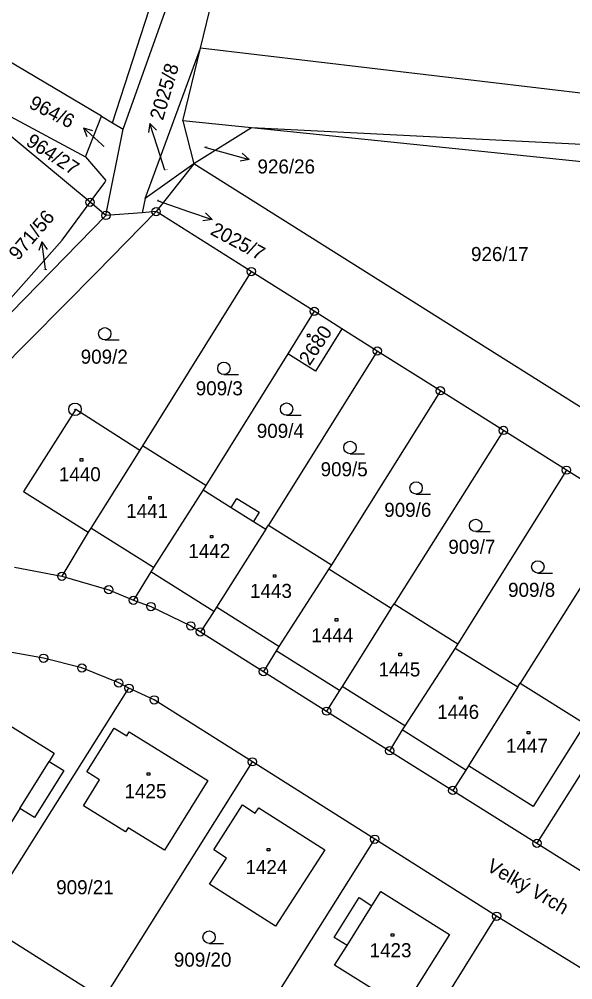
# Model space of a CAD drawing. Extents: x -795483 to -789093, y -1112258 to -1108741.
# Drawn here: x -791330.6 to -791263.7, y -1109356.5 to -1109240.5 of the extents above; entities that cross this region are included whole.
import ezdxf

# ---------------------------------------------------------------- set-up
doc = ezdxf.new("R2010")
doc.units = 0
for name, color, linetype in [('Komunikace', 7, 'Continuous'), ('Vrstva 1', 7, 'Continuous'), ('Vrstva 14', 7, 'Continuous'), ('Vrstva 15', 7, 'Continuous'), ('Vrstva 16', 7, 'Continuous'), ('Vrstva 2', 7, 'Continuous'), ('Vrstva 23', 7, 'Continuous'), ('Vrstva 25', 7, 'Continuous'), ('Vrstva 28', 7, 'Continuous'), ('Vrstva 38', 7, 'Continuous')]:
    doc.layers.add(name, color=color, linetype=linetype)

msp = doc.modelspace()

# ---------------------------------------------------------------- linework, layer by layer
at = {"layer": 'Komunikace'}
for p, q in [((-791320.34, -1109255.85), (-791320.58, -1109255.62)), ((-791312.99, -1109258.73), (-791313.87, -1109255.94)), ((-791308.19, -1109255.95), (-791305.68, -1109256.63)), ((-791313.92, -1109262.37), (-791310.1, -1109263.7)), ((-791327.4, -1109270.77), (-791327.45, -1109270.34))]:
    msp.add_line(p, q, dxfattribs=at)
at = {"layer": 'Vrstva 1'}
for p, q in [((-791320.64, -1109252.2), (-791385.57, -1109213.74)), ((-791317.99, -1109253.77), (-791309.55, -1109230.09)), ((-791308.66, -1109243.99), (-791305.63, -1109231.45)), ((-791319.28, -1109253.01), (-791313.8, -1109236.01)), ((-791315.36, -1109262.15), (-791308.66, -1109243.99)), ((-791310.78, -1109252.74), (-791308.66, -1109243.99)), ((-791225.17, -1109253.83), (-791308.66, -1109243.99)), ((-791322.01, -1109262.6), (-791339.64, -1109247.94)), ((-791339.64, -1109247.94), (-791322.55, -1109257.09)), ((-791322.55, -1109257.09), (-791320.64, -1109252.2)), ((-791320.64, -1109252.2), (-791319.28, -1109253.01)), ((-791320.09, -1109264.19), (-791317.99, -1109253.77)), ((-791319.28, -1109253.01), (-791317.99, -1109253.77)), ((-791302.5, -1109253.59), (-791310.78, -1109252.74)), ((-791310.78, -1109252.74), (-791309.47, -1109257.97)), ((-791302.5, -1109253.59), (-791309.47, -1109257.97)), ((-791244.36, -1109259.58), (-791302.5, -1109253.59)), ((-791231.84, -1109257.19), (-791302.5, -1109253.59)), ((-791322.55, -1109257.09), (-791320.09, -1109259.95)), ((-791309.47, -1109257.97), (-791315.36, -1109262.15)), ((-791309.47, -1109257.97), (-791314.03, -1109263.73)), ((-791242.77, -1109299.92), (-791309.47, -1109257.97)), ((-791322.01, -1109262.6), (-791320.23, -1109260.2)), ((-791320.23, -1109260.2), (-791320.09, -1109259.95)), ((-791325.39, -1109267.17), (-791322.01, -1109262.6)), ((-791320.09, -1109264.19), (-791322.01, -1109262.6)), ((-791315.36, -1109262.15), (-791315.72, -1109263.86)), ((-791320.09, -1109264.19), (-791342.39, -1109286.97)), ((-791314.03, -1109263.73), (-791321.22, -1109271.07)), ((-791315.72, -1109263.86), (-791320.09, -1109264.19)), ((-791314.03, -1109263.73), (-791315.72, -1109263.86)), ((-791302.53, -1109270.97), (-791314.03, -1109263.73)), ((-791342.88, -1109286.81), (-791325.39, -1109267.17)), ((-791321.22, -1109271.07), (-791339.81, -1109289.8)), ((-791302.53, -1109270.97), (-791315.68, -1109292.04)), ((-791294.91, -1109275.77), (-791302.53, -1109270.97)), ((-791294.91, -1109275.77), (-791298.12, -1109280.91)), ((-791291.57, -1109277.87), (-791294.91, -1109275.77)), ((-791287.3, -1109280.57), (-791291.57, -1109277.87)), ((-791298.12, -1109280.91), (-791308.04, -1109296.83)), ((-791287.3, -1109280.57), (-791300.44, -1109301.6)), ((-791279.68, -1109285.37), (-791287.3, -1109280.57)), ((-791279.68, -1109285.37), (-791292.83, -1109306.38)), ((-791272.06, -1109290.16), (-791279.68, -1109285.37)), ((-791323.73, -1109287.6), (-791330.05, -1109297.55)), ((-791323.73, -1109287.6), (-791316, -1109292.55)), ((-791272.06, -1109290.16), (-791285.28, -1109311.11)), ((-791264.45, -1109294.96), (-791272.06, -1109290.16)), ((-791315.68, -1109292.04), (-791316, -1109292.55)), ((-791308.04, -1109296.83), (-791315.68, -1109292.04)), ((-791316, -1109292.55), (-791321.92, -1109301.95)), ((-791264.45, -1109294.96), (-791277.56, -1109315.96)), ((-791256.84, -1109299.76), (-791264.45, -1109294.96)), ((-791330.05, -1109297.55), (-791322.24, -1109302.46)), ((-791308.36, -1109297.34), (-791314.36, -1109306.72)), ((-791308.04, -1109296.83), (-791308.36, -1109297.34)), ((-791308.36, -1109297.34), (-791304.96, -1109299.48)), ((-791304.96, -1109299.48), (-791304.28, -1109298.39)), ((-791304.28, -1109298.39), (-791301.57, -1109300.05)), ((-791301.57, -1109300.05), (-791302.27, -1109301.16)), ((-791256.84, -1109299.76), (-791270.04, -1109320.68)), ((-791302.27, -1109301.16), (-791300.76, -1109302.11)), ((-791322.24, -1109302.46), (-791325.42, -1109307.78)), ((-791321.92, -1109301.95), (-791322.24, -1109302.46)), ((-791300.76, -1109302.11), (-791306.73, -1109311.52)), ((-791300.76, -1109302.11), (-791300.44, -1109301.6)), ((-791300.44, -1109301.6), (-791292.83, -1109306.38)), ((-791331.14, -1109306.68), (-791325.42, -1109307.78)), ((-791314.36, -1109306.72), (-791314.68, -1109307.23)), ((-791293.15, -1109306.88), (-791299.19, -1109316.26)), ((-791292.83, -1109306.38), (-791293.15, -1109306.88)), ((-791293.15, -1109306.88), (-791285.61, -1109311.63)), ((-791246.69, -1109306.15), (-791268.01, -1109340.04)), ((-791325.42, -1109307.78), (-791319.75, -1109309.4)), ((-791314.68, -1109307.23), (-791316.77, -1109310.68)), ((-791319.75, -1109309.4), (-791316.77, -1109310.68)), ((-791316.77, -1109310.68), (-791314.66, -1109311.44)), ((-791314.66, -1109311.44), (-791309.83, -1109313.78)), ((-791306.73, -1109311.52), (-791307.05, -1109312.03)), ((-791285.61, -1109311.63), (-791291.53, -1109321.08)), ((-791285.61, -1109311.63), (-791285.28, -1109311.11)), ((-791285.28, -1109311.11), (-791277.56, -1109315.96)), ((-791307.05, -1109312.03), (-791308.68, -1109314.5)), ((-791309.83, -1109313.78), (-791308.68, -1109314.5)), ((-791308.68, -1109314.5), (-791301.06, -1109319.29)), ((-791299.19, -1109316.26), (-791299.51, -1109316.77)), ((-791277.88, -1109316.46), (-791283.96, -1109325.85)), ((-791277.56, -1109315.96), (-791277.88, -1109316.46)), ((-791277.88, -1109316.46), (-791270.33, -1109321.14)), ((-791327.63, -1109317.68), (-791332.36, -1109316.82)), ((-791299.51, -1109316.77), (-791301.06, -1109319.29)), ((-791323, -1109318.86), (-791327.63, -1109317.68)), ((-791318.54, -1109320.67), (-791323, -1109318.86)), ((-791301.06, -1109319.29), (-791293.42, -1109324.08)), ((-791317.31, -1109321.31), (-791318.54, -1109320.67)), ((-791291.53, -1109321.08), (-791291.85, -1109321.59)), ((-791270.33, -1109321.14), (-791276.27, -1109330.69)), ((-791270.33, -1109321.14), (-791270.04, -1109320.68)), ((-791270.04, -1109320.68), (-791262.19, -1109325.6)), ((-791335.14, -1109349.58), (-791317.31, -1109321.31)), ((-791314.26, -1109322.72), (-791317.31, -1109321.31)), ((-791291.85, -1109321.59), (-791293.42, -1109324.08)), ((-791302.4, -1109330.2), (-791314.26, -1109322.72)), ((-791334.52, -1109324.06), (-791326.33, -1109329.15)), ((-791293.42, -1109324.08), (-791285.81, -1109328.86)), ((-791262.19, -1109325.6), (-791268.48, -1109335.59)), ((-791322.4, -1109331.42), (-791319.09, -1109326.13)), ((-791319.09, -1109326.13), (-791317.58, -1109327.07)), ((-791317.58, -1109327.07), (-791317.28, -1109326.56)), ((-791317.28, -1109326.56), (-791307.78, -1109332.46)), ((-791284.28, -1109326.35), (-791285.81, -1109328.86)), ((-791283.96, -1109325.85), (-791284.28, -1109326.35)), ((-791326.33, -1109329.15), (-791326.96, -1109330.15)), ((-791285.81, -1109328.86), (-791278.18, -1109333.65)), ((-791326.96, -1109330.15), (-791325.18, -1109331.26)), ((-791320.37, -1109358.89), (-791302.4, -1109330.2)), ((-791287.61, -1109339.55), (-791302.4, -1109330.2)), ((-791325.18, -1109331.26), (-791328.72, -1109336.94)), ((-791320.87, -1109332.37), (-791322.4, -1109331.42)), ((-791276.59, -1109331.2), (-791278.18, -1109333.65)), ((-791276.27, -1109330.69), (-791276.59, -1109331.2)), ((-791268.48, -1109335.59), (-791276.27, -1109330.69)), ((-791322.82, -1109335.51), (-791320.87, -1109332.37)), ((-791307.78, -1109332.46), (-791313.03, -1109340.88)), ((-791278.18, -1109333.65), (-791268.01, -1109340.04)), ((-791330.5, -1109335.83), (-791332.02, -1109338.28)), ((-791328.72, -1109336.94), (-791330.5, -1109335.83)), ((-791317.73, -1109338.67), (-791322.82, -1109335.51)), ((-791307.05, -1109340.85), (-791303.6, -1109335.41)), ((-791303.6, -1109335.41), (-791302.04, -1109336.41)), ((-791302.04, -1109336.41), (-791301.61, -1109335.74)), ((-791301.61, -1109335.74), (-791293.66, -1109340.85)), ((-791317.41, -1109338.16), (-791317.73, -1109338.67)), ((-791313.03, -1109340.88), (-791317.41, -1109338.16)), ((-791305.64, -1109368.18), (-791287.61, -1109339.55)), ((-791272.88, -1109348.85), (-791287.61, -1109339.55)), ((-791305.54, -1109341.85), (-791307.05, -1109340.85)), ((-791293.66, -1109340.85), (-791299.6, -1109350.06)), ((-791268.01, -1109340.04), (-791257.84, -1109346.42)), ((-791307.59, -1109344.98), (-791305.54, -1109341.85)), ((-791299.6, -1109350.06), (-791307.59, -1109344.98)), ((-791292.51, -1109351.41), (-791289.5, -1109346.59)), ((-791289.5, -1109346.59), (-791287.96, -1109347.58)), ((-791287.96, -1109347.58), (-791286.89, -1109345.87)), ((-791286.89, -1109345.87), (-791278.59, -1109351.06)), ((-791290.84, -1109377.5), (-791272.88, -1109348.85)), ((-791261.79, -1109355.68), (-791272.88, -1109348.85)), ((-791320.37, -1109358.89), (-791335.14, -1109349.58)), ((-791278.59, -1109351.06), (-791284.16, -1109359.95)), ((-791290.96, -1109352.37), (-791292.51, -1109351.41)), ((-791292.46, -1109354.75), (-791290.96, -1109352.37)), ((-791284.16, -1109359.95), (-791292.46, -1109354.75))]:
    msp.add_line(p, q, dxfattribs=at)
msp.add_lwpolyline([(-791291.57, -1109277.87), (-791294.75, -1109283), (-791298.12, -1109280.91)], dxfattribs=at)
at = {"layer": 'Vrstva 16'}
for p, q in [((-791320.58, -1109255.62), (-791322.81, -1109253.61)), ((-791322.81, -1109253.61), (-791322.4, -1109254.65)), ((-791322.81, -1109253.61), (-791321.73, -1109253.91)), ((-791314.77, -1109253.08), (-791314.95, -1109254.18)), ((-791313.87, -1109255.94), (-791314.77, -1109253.08)), ((-791314.77, -1109253.08), (-791313.99, -1109253.88)), ((-791305.68, -1109256.63), (-791302.78, -1109257.42)), ((-791302.78, -1109257.42), (-791303.62, -1109256.67)), ((-791302.78, -1109257.42), (-791303.88, -1109257.64)), ((-791310.1, -1109263.7), (-791307.27, -1109264.69)), ((-791307.27, -1109264.69), (-791308.05, -1109263.89)), ((-791307.27, -1109264.69), (-791308.38, -1109264.83)), ((-791327.83, -1109267.36), (-791328.2, -1109268.42)), ((-791327.45, -1109270.34), (-791327.83, -1109267.36)), ((-791327.83, -1109267.36), (-791327.21, -1109268.29))]:
    msp.add_line(p, q, dxfattribs=at)
at = {"layer": 'Vrstva 2'}
for p, q in [((-791304.96, -1109299.48), (-791302.27, -1109301.16)), ((-791314.36, -1109306.72), (-791321.92, -1109301.95)), ((-791307.05, -1109312.03), (-791314.68, -1109307.23)), ((-791299.19, -1109316.26), (-791306.73, -1109311.52)), ((-791291.85, -1109321.59), (-791299.51, -1109316.77)), ((-791283.96, -1109325.85), (-791291.53, -1109321.08)), ((-791276.59, -1109331.2), (-791284.28, -1109326.35)), ((-791330.5, -1109335.83), (-791326.96, -1109330.15)), ((-791290.96, -1109352.37), (-791287.96, -1109347.58))]:
    msp.add_line(p, q, dxfattribs=at)
at = {"layer": 'Vrstva 23'}
for p, q in [((-791320.23, -1109279.23), (-791318.48, -1109279.23)), ((-791305.84, -1109283.41), (-791304.09, -1109283.41)), ((-791298.26, -1109288.33), (-791296.51, -1109288.33)), ((-791290.6, -1109292.97), (-791288.85, -1109292.97)), ((-791282.61, -1109297.86), (-791280.86, -1109297.86)), ((-791275.41, -1109302.39), (-791273.66, -1109302.39)), ((-791267.9, -1109307.4), (-791266.15, -1109307.4)), ((-791307.63, -1109352.13), (-791305.88, -1109352.13))]:
    msp.add_line(p, q, dxfattribs=at)
for centre in [(-791320.23, -1109278.48), (-791305.84, -1109282.66), (-791298.26, -1109287.58), (-791290.6, -1109292.22), (-791282.61, -1109297.11), (-791275.41, -1109301.64), (-791267.9, -1109306.65), (-791307.63, -1109351.38)]:
    msp.add_circle(centre, 0.75, dxfattribs=at)
at = {"layer": 'Vrstva 25'}
for p, q in [((-791295.75, -1109278.55), (-791295.45, -1109278.55)), ((-791295.75, -1109278.85), (-791295.75, -1109278.55)), ((-791295.45, -1109278.85), (-791295.75, -1109278.85)), ((-791295.45, -1109278.55), (-791295.45, -1109278.85)), ((-791323.2, -1109293.57), (-791322.9, -1109293.57)), ((-791323.2, -1109293.87), (-791323.2, -1109293.57)), ((-791322.9, -1109293.87), (-791323.2, -1109293.87)), ((-791322.9, -1109293.57), (-791322.9, -1109293.87)), ((-791314.91, -1109298.15), (-791314.61, -1109298.15)), ((-791314.91, -1109298.45), (-791314.91, -1109298.15)), ((-791314.61, -1109298.45), (-791314.91, -1109298.45)), ((-791314.61, -1109298.15), (-791314.61, -1109298.45)), ((-791307.47, -1109302.84), (-791307.17, -1109302.84)), ((-791307.47, -1109303.14), (-791307.47, -1109302.84)), ((-791307.17, -1109303.14), (-791307.47, -1109303.14)), ((-791307.17, -1109302.84), (-791307.17, -1109303.14)), ((-791299.86, -1109307.6), (-791299.56, -1109307.6)), ((-791299.86, -1109307.9), (-791299.86, -1109307.6)), ((-791299.56, -1109307.9), (-791299.86, -1109307.9)), ((-791299.56, -1109307.6), (-791299.56, -1109307.9)), ((-791292.39, -1109312.9), (-791292.09, -1109312.9)), ((-791292.39, -1109313.2), (-791292.39, -1109312.9)), ((-791292.09, -1109312.9), (-791292.09, -1109313.2)), ((-791292.09, -1109313.2), (-791292.39, -1109313.2)), ((-791284.69, -1109317.08), (-791284.39, -1109317.08)), ((-791284.69, -1109317.38), (-791284.69, -1109317.08)), ((-791284.39, -1109317.38), (-791284.69, -1109317.38)), ((-791284.39, -1109317.08), (-791284.39, -1109317.38)), ((-791277.36, -1109322.34), (-791277.06, -1109322.34)), ((-791277.36, -1109322.64), (-791277.36, -1109322.34)), ((-791277.06, -1109322.64), (-791277.36, -1109322.64)), ((-791277.06, -1109322.34), (-791277.06, -1109322.64)), ((-791269.18, -1109326.53), (-791268.88, -1109326.53)), ((-791269.18, -1109326.83), (-791269.18, -1109326.53)), ((-791268.88, -1109326.83), (-791269.18, -1109326.83)), ((-791268.88, -1109326.53), (-791268.88, -1109326.83)), ((-791315.1, -1109331.51), (-791314.8, -1109331.51)), ((-791315.1, -1109331.81), (-791315.1, -1109331.51)), ((-791314.8, -1109331.51), (-791314.8, -1109331.81)), ((-791314.8, -1109331.81), (-791315.1, -1109331.81)), ((-791300.59, -1109340.67), (-791300.29, -1109340.67)), ((-791300.59, -1109340.97), (-791300.59, -1109340.67)), ((-791300.29, -1109340.67), (-791300.29, -1109340.97)), ((-791300.29, -1109340.97), (-791300.59, -1109340.97)), ((-791285.62, -1109350.97), (-791285.32, -1109350.97)), ((-791285.62, -1109351.27), (-791285.62, -1109350.97)), ((-791285.32, -1109351.27), (-791285.62, -1109351.27)), ((-791285.32, -1109350.97), (-791285.32, -1109351.27))]:
    msp.add_line(p, q, dxfattribs=at)
at = {"layer": 'Vrstva 28'}
for centre, radius in [((-791322.01, -1109262.6), 0.5), ((-791322.01, -1109262.6), 0.01), ((-791320.09, -1109264.19), 0.5), ((-791320.09, -1109264.19), 0.01), ((-791314.03, -1109263.73), 0.5), ((-791314.03, -1109263.73), 0.01), ((-791302.53, -1109270.97), 0.5), ((-791302.53, -1109270.97), 0.01), ((-791294.91, -1109275.77), 0.5), ((-791294.91, -1109275.77), 0.01), ((-791287.3, -1109280.57), 0.5), ((-791287.3, -1109280.57), 0.01), ((-791279.68, -1109285.37), 0.5), ((-791279.68, -1109285.37), 0.01), ((-791323.83, -1109287.61), 0.75), ((-791323.83, -1109287.61), 0.01), ((-791272.06, -1109290.16), 0.5), ((-791272.06, -1109290.16), 0.01), ((-791264.45, -1109294.96), 0.5), ((-791264.45, -1109294.96), 0.01), ((-791325.42, -1109307.78), 0.5), ((-791325.42, -1109307.78), 0.01), ((-791319.75, -1109309.4), 0.5), ((-791319.75, -1109309.4), 0.01), ((-791316.77, -1109310.68), 0.5), ((-791316.77, -1109310.68), 0.01), ((-791314.66, -1109311.44), 0.5), ((-791314.66, -1109311.44), 0.01), ((-791309.83, -1109313.78), 0.5), ((-791309.83, -1109313.78), 0.01), ((-791308.68, -1109314.5), 0.5), ((-791308.68, -1109314.5), 0.01), ((-791327.63, -1109317.68), 0.5), ((-791327.63, -1109317.68), 0.01), ((-791323, -1109318.86), 0.5), ((-791301.06, -1109319.29), 0.5), ((-791323, -1109318.86), 0.01), ((-791301.06, -1109319.29), 0.01), ((-791318.54, -1109320.67), 0.5), ((-791318.54, -1109320.67), 0.01), ((-791317.31, -1109321.31), 0.5), ((-791317.31, -1109321.31), 0.01), ((-791314.26, -1109322.72), 0.5), ((-791314.26, -1109322.72), 0.01), ((-791293.42, -1109324.08), 0.5), ((-791293.42, -1109324.08), 0.01), ((-791285.81, -1109328.86), 0.5), ((-791285.81, -1109328.86), 0.01), ((-791302.4, -1109330.2), 0.5), ((-791302.4, -1109330.2), 0.01), ((-791278.18, -1109333.65), 0.5), ((-791278.18, -1109333.65), 0.01), ((-791287.61, -1109339.55), 0.5), ((-791287.61, -1109339.55), 0.01), ((-791268.01, -1109340.04), 0.5), ((-791268.01, -1109340.04), 0.01), ((-791272.88, -1109348.85), 0.5), ((-791272.88, -1109348.85), 0.01)]:
    msp.add_circle(centre, radius, dxfattribs=at)

# ---------------------------------------------------------------- texts
at = {"layer": 'Vrstva 14'}
msp.add_text('964/27', height=1.7, rotation=326.7, dxfattribs=at).set_placement((-791329.88, -1109255.6))
for s, height, p in [('964/6', 0.1, (-791320.55, -1109255.85)), ('926/26', 0.1, (-791308.19, -1109255.95)), ('2025/8', 0.1, (-791312.99, -1109258.73)), ('2025/7', 0.1, (-791313.92, -1109262.37)), ('926/17', 1.7, (-791275.98, -1109269.7)), ('971/56', 0.1, (-791327.64, -1109270.77)), ('909/2', 1.7, (-791323.14, -1109282.1)), ('909/3', 1.7, (-791309.24, -1109285.92)), ('909/4', 1.7, (-791301.86, -1109291.06)), ('909/5', 1.7, (-791294.15, -1109295.7)), ('909/6', 1.7, (-791286.46, -1109300.6)), ('909/7', 1.7, (-791278.72, -1109305.07)), ('909/8', 1.7, (-791271.5, -1109310.27)), ('909/21', 1.7, (-791326.1, -1109346.2)), ('909/20', 1.7, (-791311.88, -1109354.95))]:
    msp.add_text(s, height=height, dxfattribs=at).set_placement(p)
at = {"layer": 'Vrstva 15'}
msp.add_text('2680', height=1.7, rotation=56.2289, dxfattribs=at).set_placement((-791295.48, -1109282.43))
for s, p in [('1440', (-791325.78, -1109296.3)), ('1441', (-791317.64, -1109300.73)), ('1442', (-791310.13, -1109305.58)), ('1443', (-791302.68, -1109310.4)), ('1444', (-791295.27, -1109315.76)), ('1445', (-791287.16, -1109319.89)), ('1446', (-791280.06, -1109325.01)), ('1447', (-791271.75, -1109329.11)), ('1425', (-791317.84, -1109334.59)), ('1424', (-791303.23, -1109343.77)), ('1423', (-791288.23, -1109353.81))]:
    msp.add_text(s, height=1.7, dxfattribs=at).set_placement(p)
at = {"layer": 'Vrstva 16'}
for s, rotation, p in [('2025/8', 73.6311, (-791313.21, -1109252.79)), ('964/6', 332.9425, (-791329.52, -1109251.13)), ('971/56', 49.381, (-791330.71, -1109269.73)), ('2025/7', 331.9482, (-791307.6, -1109266.42))]:
    msp.add_text(s, height=1.7, rotation=rotation, dxfattribs=at).set_placement(p)
msp.add_text('926/26', height=1.7, dxfattribs=at).set_placement((-791301.78, -1109259.12))
at = {"layer": 'Vrstva 38'}
msp.add_text('Velký Vrch', height=1.7, rotation=329.9064, dxfattribs=at).set_placement((-791274.21, -1109343.27))

doc.saveas('drawing.dxf')
